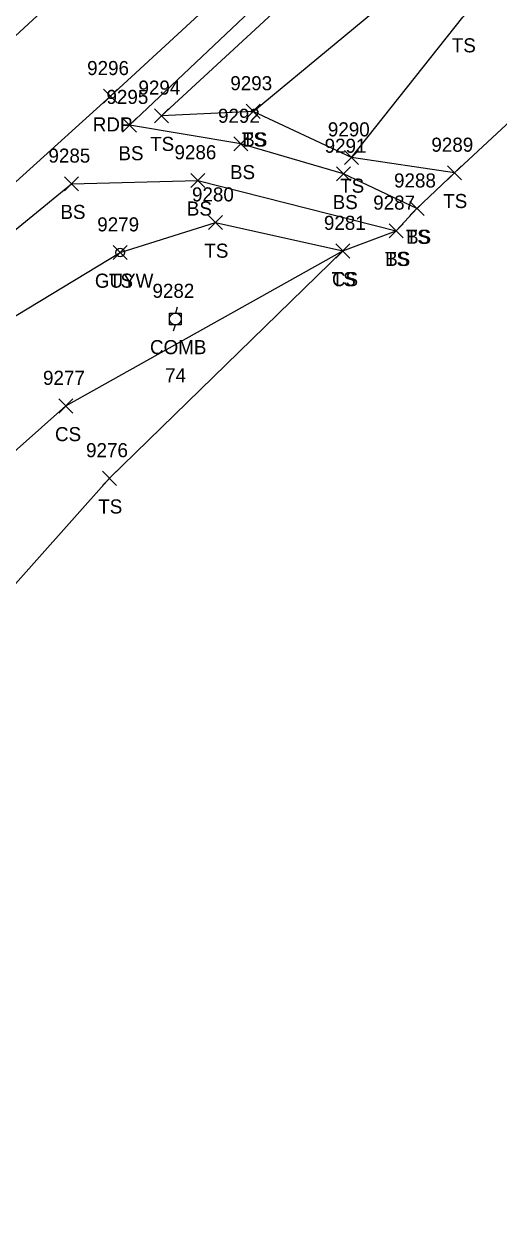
# Model space of a CAD drawing. Extents: x 1462089 to 1464015, y 730534 to 736144.
# Drawn here: x 1463493.8 to 1463561.3, y 735734.9 to 735907 of the extents above; entities that cross this region are included whole.
import ezdxf

# ---------------------------------------------------------------- set-up
doc = ezdxf.new("R2010")
doc.units = 0
for name, color, linetype in [('L_A', 7, 'Continuous'), ('L_I', 7, 'Continuous'), ('L_TIC', 7, 'Continuous'), ('LELB', 7, 'Continuous'), ('P_A', 7, 'Continuous'), ('P_I', 7, 'Continuous'), ('P_TIC', 7, 'Continuous'), ('PET', 7, 'Continuous'), ('PRC', 7, 'Continuous'), ('U_A', 7, 'Continuous'), ('U_C', 7, 'Continuous'), ('U_I', 7, 'Continuous'), ('UP', 7, 'Continuous'), ('UPGW', 7, 'Continuous')]:
    doc.layers.add(name, color=color, linetype=linetype)

msp = doc.modelspace()

# ---------------------------------------------------------------- linework, layer by layer
at = {"layer": 'L_TIC'}
for points in [[(1463525.36, 735893.67), (1463527.36, 735895.67)], [(1463527.36, 735893.67), (1463525.36, 735895.67)], [(1463525.36, 735893.67), (1463527.36, 735895.67)], [(1463527.36, 735893.67), (1463525.36, 735895.67)], [(1463507.75, 735891.72), (1463509.75, 735893.72)], [(1463509.75, 735891.72), (1463507.75, 735893.72)], [(1463512.3, 735893.04), (1463514.3, 735895.04)], [(1463514.3, 735893.04), (1463512.3, 735895.04)], [(1463523.61, 735889.04), (1463525.61, 735891.04)], [(1463525.61, 735889.04), (1463523.61, 735891.04)], [(1463539.32, 735887.11), (1463541.32, 735889.11)], [(1463541.32, 735887.11), (1463539.32, 735889.11)], [(1463539.32, 735887.11), (1463541.32, 735889.11)], [(1463541.32, 735887.11), (1463539.32, 735889.11)], [(1463553.96, 735884.93), (1463555.96, 735886.93)], [(1463555.96, 735884.93), (1463553.96, 735886.93)], [(1463553.96, 735884.93), (1463555.96, 735886.93)], [(1463555.96, 735884.93), (1463553.96, 735886.93)], [(1463499.5, 735883.38), (1463501.5, 735885.38)], [(1463501.5, 735883.38), (1463499.5, 735885.38)], [(1463517.48, 735883.86), (1463519.48, 735885.86)], [(1463519.48, 735883.86), (1463517.48, 735885.86)], [(1463538.21, 735884.78), (1463540.21, 735886.78)], [(1463540.21, 735884.78), (1463538.21, 735886.78)], [(1463548.64, 735879.85), (1463550.64, 735881.85)], [(1463550.64, 735879.85), (1463548.64, 735881.85)], [(1463548.64, 735879.85), (1463550.64, 735881.85)], [(1463550.64, 735879.85), (1463548.64, 735881.85)], [(1463520, 735877.87), (1463522, 735879.87)], [(1463522, 735877.87), (1463520, 735879.87)], [(1463545.68, 735876.7), (1463547.68, 735878.7)], [(1463547.68, 735876.7), (1463545.68, 735878.7)], [(1463545.68, 735876.7), (1463547.68, 735878.7)], [(1463547.68, 735876.7), (1463545.68, 735878.7)], [(1463506.44, 735873.61), (1463508.44, 735875.61)], [(1463508.44, 735873.61), (1463506.44, 735875.61)], [(1463538.11, 735873.83), (1463540.11, 735875.83)], [(1463540.11, 735873.83), (1463538.11, 735875.83)], [(1463538.11, 735873.83), (1463540.11, 735875.83)], [(1463540.11, 735873.83), (1463538.11, 735875.83)], [(1463538.11, 735873.83), (1463540.11, 735875.83)], [(1463540.11, 735873.83), (1463538.11, 735875.83)], [(1463498.73, 735851.81), (1463500.73, 735853.81)], [(1463500.73, 735851.81), (1463498.73, 735853.81)], [(1463504.91, 735841.53), (1463506.91, 735843.53)], [(1463506.91, 735841.53), (1463504.91, 735843.53)]]:
    msp.add_lwpolyline(points, dxfattribs=at)
at = {"layer": 'LELB'}
for points in [[(1463549.64, 735880.85), (1463539.21, 735885.78), (1463524.61, 735890.04), (1463508.75, 735892.72), (1463542.14, 735924.24), (1463571.61, 735950.78), (1463603.15, 735979.68), (1463619.67, 735989.2), (1463634.18, 735990.63), (1463661.32, 735995.92)], [(1463371.83, 735676.77), (1463396.29, 735718.61), (1463403.96, 735740.3), (1463417.92, 735754.73), (1463419.25, 735757.44), (1463421.86, 735760.6), (1463421.3, 735762.49), (1463441.16, 735784.28), (1463473.37, 735806.03), (1463505.91, 735842.53), (1463539.11, 735874.83), (1463546.68, 735877.7), (1463549.64, 735880.85), (1463554.96, 735885.93), (1463568.33, 735898.33), (1463592.34, 735927.93), (1463622.91, 735958.16), (1463636.62, 735965.13), (1463663.48, 735988.16), (1463677.95, 735987.31)], [(1463554.96, 735885.93), (1463540.32, 735888.11), (1463526.36, 735894.67), (1463513.3, 735894.04), (1463543.66, 735922.01), (1463573.6, 735948.38), (1463585.92, 735960.69), (1463604.59, 735978.6), (1463619.84, 735976.63), (1463627.82, 735977.5), (1463638.22, 735982.61), (1463663.48, 735988.16)], [(1463526.36, 735894.67), (1463549.93, 735914.21), (1463581.7, 735938.75), (1463610.16, 735970.5), (1463619.84, 735976.63)], [(1463540.32, 735888.11), (1463556.18, 735908.05), (1463584.71, 735935.17), (1463616.74, 735967.88), (1463627.82, 735977.5)], [(1463421.86, 735760.6), (1463410.76, 735764.94), (1463395.06, 735772.45), (1463420.94, 735802.73), (1463447.19, 735833.57), (1463487.93, 735874.07), (1463500.5, 735884.38), (1463518.48, 735884.86), (1463546.68, 735877.7)], [(1463421.3, 735762.49), (1463411.88, 735766.52), (1463397.4, 735772.27), (1463423.19, 735800.5), (1463450.77, 735830.27), (1463489.46, 735863.76), (1463507.44, 735874.61), (1463521, 735878.87), (1463539.11, 735874.83)], [(1463411.88, 735766.52), (1463432.29, 735793.51), (1463462.44, 735819.73), (1463499.73, 735852.81), (1463539.11, 735874.83)]]:
    msp.add_lwpolyline(points, dxfattribs=at)
at = {"layer": 'P_TIC'}
for points in [[(1463505.05, 735895.82), (1463507.05, 735897.82)], [(1463507.05, 735895.82), (1463505.05, 735897.82)]]:
    msp.add_lwpolyline(points, dxfattribs=at)
at = {"layer": 'PET'}
msp.add_lwpolyline([(1463248.55, 735456.35), (1463255.13, 735496.28), (1463266.37, 735541.14), (1463282.34, 735581.34), (1463301.55, 735626.26), (1463318.11, 735660.26), (1463339.93, 735698.21), (1463370.89, 735740.71), (1463389.55, 735773.13), (1463416.66, 735806.53), (1463443.46, 735836.4), (1463484.06, 735876.97), (1463506.05, 735896.82), (1463539.55, 735927.71), (1463569.21, 735953.66), (1463600.51, 735982.1), (1463643.12, 736017.63), (1463670.38, 736036.92), (1463692.78, 736052.46), (1463723.73, 736070.91)], dxfattribs=at)
at = {"layer": 'PRC'}
msp.add_lwpolyline([(1463704.51, 736080.85), (1463651.08, 736043.15), (1463612.92, 736011.94), (1463573.89, 735978.55), (1463538.77, 735947.73), (1463510.28, 735921.79), (1463479.07, 735892.99), (1463441.78, 735855.96), (1463412.13, 735824.42), (1463396.73, 735805.36), (1463373.74, 735776.74), (1463345.79, 735738.02), (1463321.53, 735698.83), (1463287.8, 735632.56), (1463273.79, 735599.71), (1463253.31, 735541.92), (1463243.54, 735500.8), (1463236.92, 735460.01)], dxfattribs=at)
at = {"layer": 'UP'}
for p, q in [((1463515.54, 735866.84), (1463515.29, 735866)), ((1463514.46, 735864.34), (1463514.46, 735866)), ((1463514.46, 735866), (1463516.13, 735866)), ((1463515.29, 735865.17), (1463515.29, 735865.17)), ((1463516.13, 735866), (1463516.13, 735864.34)), ((1463516.13, 735864.34), (1463514.46, 735864.34)), ((1463515.04, 735863.5), (1463515.29, 735864.34))]:
    msp.add_line(p, q, dxfattribs=at)
msp.add_circle((1463515.29, 735865.17), 0.833, dxfattribs=at)
at = {"layer": 'UPGW'}
for radius in [0.625, 0.0833]:
    msp.add_circle((1463507.44, 735874.61), radius, dxfattribs=at)

# ---------------------------------------------------------------- texts
at = {"layer": 'L_A'}
for s, p in [('TS', (1463554.59, 735903.05)), ('TS', (1463511.7, 735889.04)), ('TS', (1463524.77, 735889.67)), ('BS', (1463524.8, 735889.67)), ('BS', (1463507.19, 735887.72)), ('BS', (1463523.05, 735885.04)), ('TS', (1463538.72, 735883.11)), ('TS', (1463538.72, 735883.11)), ('BS', (1463516.92, 735879.86)), ('BS', (1463537.65, 735880.78)), ('TS', (1463553.37, 735880.93)), ('TS', (1463553.37, 735880.93)), ('BS', (1463498.94, 735879.38)), ('TS', (1463548.05, 735875.85)), ('BS', (1463548.08, 735875.85)), ('TS', (1463519.41, 735873.87)), ('TS', (1463545.09, 735872.7)), ('BS', (1463545.12, 735872.7)), ('TS', (1463505.85, 735869.61)), ('TS', (1463537.52, 735869.83)), ('TS', (1463537.52, 735869.83)), ('CS', (1463537.55, 735869.83)), ('CS', (1463498.17, 735847.81)), ('TS', (1463504.32, 735837.53))]:
    msp.add_text(s, height=2, dxfattribs=at).set_placement(p)
at = {"layer": 'L_I'}
for s, p in [('9294', (1463510.04, 735897.04)), ('9293', (1463523.1, 735897.67)), ('9293', (1463523.1, 735897.67)), ('9295', (1463505.49, 735895.72)), ('9292', (1463521.35, 735893.04)), ('9290', (1463536.97, 735891.11)), ('9290', (1463536.97, 735891.11)), ('9291', (1463536.51, 735888.78)), ('9289', (1463551.69, 735888.93)), ('9289', (1463551.69, 735888.93)), ('9285', (1463497.24, 735887.38)), ('9286', (1463515.16, 735887.86)), ('9288', (1463546.38, 735883.85)), ('9288', (1463546.38, 735883.85)), ('9280', (1463517.65, 735881.87)), ('9287', (1463543.42, 735880.7)), ('9287', (1463543.42, 735880.7)), ('9279', (1463504.18, 735877.61)), ('9281', (1463536.41, 735877.83)), ('9281', (1463536.41, 735877.83)), ('9281', (1463536.41, 735877.83)), ('9277', (1463496.47, 735855.81)), ('9276', (1463502.59, 735845.53))]:
    msp.add_text(s, height=2, dxfattribs=at).set_placement(p)
at = {"layer": 'P_A'}
msp.add_text('RDP', height=2, dxfattribs=at).set_placement((1463503.54, 735891.82))
at = {"layer": 'P_I'}
msp.add_text('9296', height=2, dxfattribs=at).set_placement((1463502.74, 735899.82))
at = {"layer": 'U_A'}
for s, p in [('GUYW', (1463503.84, 735869.61)), ('COMB', (1463511.68, 735860.17))]:
    msp.add_text(s, height=2, dxfattribs=at).set_placement(p)
at = {"layer": 'U_C'}
msp.add_text('74', height=2, dxfattribs=at).set_placement((1463513.83, 735856.17))
at = {"layer": 'U_I'}
for s, p in [('9279', (1463504.18, 735877.61)), ('9282', (1463512.03, 735868.17))]:
    msp.add_text(s, height=2, dxfattribs=at).set_placement(p)

doc.saveas('drawing.dxf')
